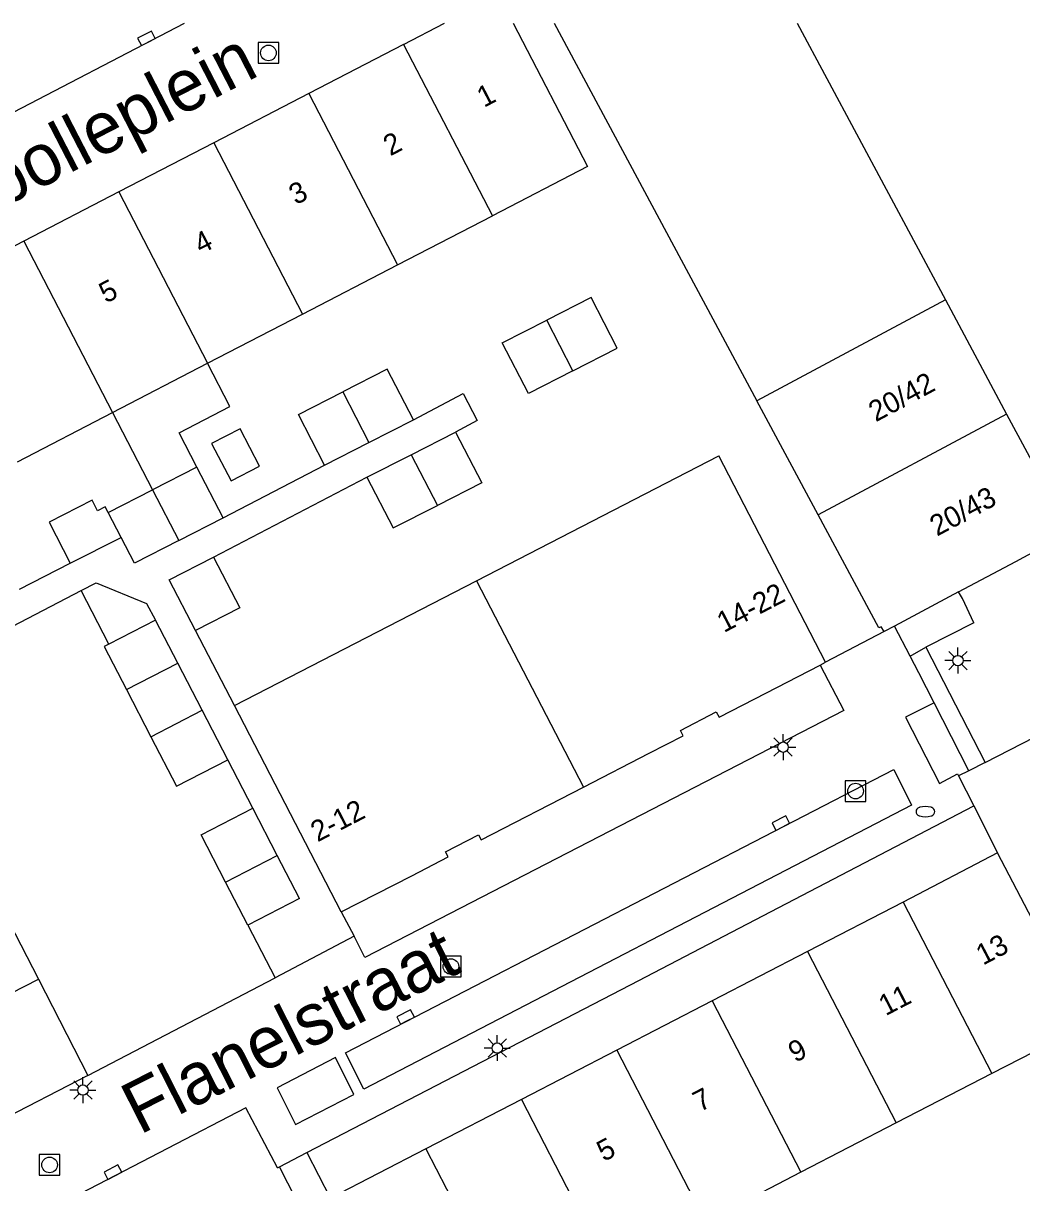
# Model space of a CAD drawing. Extents: x 132998 to 136004, y 396998 to 398512.
# Drawn here: x 133631.9 to 133680, y 398444.1 to 398500 of the extents above; entities that cross this region are included whole.
import ezdxf

# ---------------------------------------------------------------- set-up
doc = ezdxf.new("R2010")
doc.units = 0
for name, color, linetype in [('gg-afsc-erfafscheiding', 7, 'Continuous'), ('gg-afsc-muur', 7, 'Continuous'), ('gg-anno-huisnummerreeks BGT', 7, 'Continuous'), ('gg-anno-openbare ruimte label', 7, 'Continuous'), ('gg-bbg-bijgebouw', 7, 'Continuous'), ('gg-bbg-gedigitaliseerde bebouwing', 7, 'Continuous'), ('gg-bbg-gedigitaliseerde bijgebouw', 7, 'Continuous'), ('gg-bbg-hoofdgebouw', 7, 'Continuous'), ('gg-bbg-luifel en loopbrug', 7, 'Continuous'), ('gg-bbg-tussenscheiding', 7, 'Continuous'), ('gg-knt-trap', 7, 'Continuous'), ('gg-knt-verharding', 7, 'Continuous'), ('gg-knt-verharding nz', 7, 'Continuous'), ('gt-grn-vlakafsluiter', 7, 'Continuous'), ('gt-symb-brandkraan', 7, 'Continuous'), ('gt-symb-kolk', 7, 'Continuous'), ('gt-symb-lichtmast', 7, 'Continuous'), ('gt-symb-rioolschacht', 7, 'Continuous')]:
    doc.layers.add(name, color=color, linetype=linetype)

# ---------------------------------------------------------------- blocks, each defined once
blk = doc.blocks.new('gt0-BR')
at = {"layer": 'gt-symb-brandkraan'}
for centre, radius, start, end in [((-0.244, 0), 0.206, 107.5669, 252.4331), ((0.599, -2.664), 3, 106.892, 107.5669), ((0, -0.691), 0.938, 73.108, 106.892), ((-0.599, -2.664), 3, 72.4331, 73.108), ((0.244, 0), 0.206, 287.567, 72.4331), ((0.599, 2.664), 3, 252.4331, 253.108), ((0, 0.691), 0.938, 253.108, 286.8921), ((-0.599, 2.664), 3, 286.8921, 287.567)]:
    blk.add_arc(centre, radius, start, end, dxfattribs=at)
blk = doc.blocks.new('gt0-LMAST')
at = {"layer": 'gt-symb-lichtmast'}
for p, q in [((-0.005, 0.246), (-0.005, 0.621)), ((-0.182, 0.173), (-0.447, 0.438)), ((0.172, 0.173), (0.437, 0.438)), ((-0.255, -0.004), (-0.63, -0.004)), ((-0.182, -0.181), (-0.447, -0.446)), ((-0.005, -0.254), (-0.005, -0.629)), ((0.437, -0.446), (0.172, -0.181)), ((0.245, -0.004), (0.62, -0.004))]:
    blk.add_line(p, q, dxfattribs=at)
blk.add_circle((-0.005, -0.004), 0.25, dxfattribs=at)
blk = doc.blocks.new('gt0-KOLK')
at = {"layer": 'gt-symb-kolk'}
blk.add_lwpolyline([(0, 0), (0.375, 0), (0.375, 0.4), (-0.375, 0.4), (-0.375, 0), (0, 0)], dxfattribs=at)
blk = doc.blocks.new('gt0-RS')
at = {"layer": 'gt-symb-rioolschacht'}
blk.add_lwpolyline([(-0.5, -0.5), (0.5, -0.5), (0.5, 0.5), (-0.5, 0.5)], close=True, dxfattribs=at)
blk.add_circle((0, 0), 0.375, dxfattribs=at)

msp = doc.modelspace()

# ---------------------------------------------------------------- linework, layer by layer
at = {"layer": 'gg-afsc-erfafscheiding'}
for p, q in [((133641.542, 398476.155), (133646.435, 398478.69)), ((133641.081, 398474.261), (133648.467, 398478.106)), ((133631.723, 398472.709), (133634.178, 398473.961)), ((133625.46, 398467.85), (133634.706, 398472.647)), ((133642.097, 398467.108), (133640.215, 398470.715)), ((133642.97, 398462.155), (133641.768, 398464.48)), ((133647.24, 398457.16), (133647.865, 398455.986)), ((133645.59, 398445.531), (133645.58, 398445.551)), ((133646.72, 398443.35), (133645.59, 398445.531))]:
    msp.add_line(p, q, dxfattribs=at)
msp.add_lwpolyline([(133650.711, 398480.872), (133653.117, 398482.153), (133653.786, 398480.846), (133652.743, 398480.287)], dxfattribs=at)
at = {"layer": 'gg-afsc-muur'}
for p in [(133642.731, 398456.521), (133635.03, 398449.27)]:
    msp.add_line(p, (133644.047, 398453.972), dxfattribs=at)
at = {"layer": 'gg-bbg-bijgebouw'}
for p, q in [((133638.281, 398471.223), (133636.042, 398470.065)), ((133639.354, 398469.149), (133638.281, 398471.223)), ((133636.042, 398470.065), (133635.812, 398469.946)), ((133640.531, 398466.872), (133639.354, 398469.149)), ((133644.149, 398459.874), (133642.97, 398462.155)), ((133645.219, 398457.805), (133644.149, 398459.874)), ((133645.219, 398457.805), (133642.731, 398456.521))]:
    msp.add_line(p, q, dxfattribs=at)
at = {"layer": 'gg-bbg-gedigitaliseerde bebouwing'}
for p, q in [((133649.947, 398488.347), (133654.524, 398490.719)), ((133645.37, 398485.976), (133649.947, 398488.347)), ((133640.793, 398483.604), (133645.37, 398485.976)), ((133636.216, 398481.232), (133640.793, 398483.604)), ((133631.639, 398478.86), (133636.216, 398481.232)), ((133653.754, 398473.119), (133665.437, 398479.143)), ((133670.57, 398469.19), (133665.437, 398479.143)), ((133642.097, 398467.108), (133653.754, 398473.119)), ((133683.176, 398451.723), (133678.582, 398449.364)), ((133678.582, 398449.364), (133673.986, 398446.983)), ((133673.986, 398446.983), (133669.389, 398444.602)), ((133669.389, 398444.602), (133664.792, 398442.221))]:
    msp.add_line(p, q, dxfattribs=at)
msp.add_lwpolyline([(133655.519, 398500), (133659.099, 398493.09), (133654.524, 398490.719)], dxfattribs=at)
at = {"layer": 'gg-bbg-gedigitaliseerde bijgebouw'}
for p, q in [((133648.573, 398479.781), (133650.711, 398480.872)), ((133650.605, 398479.197), (133652.743, 398480.287)), ((133646.435, 398478.69), (133648.573, 398479.781)), ((133648.467, 398478.106), (133650.605, 398479.197)), ((133640.277, 398478.596), (133638.139, 398477.506)), ((133641.542, 398476.155), (133640.277, 398478.596)), ((133636.001, 398476.415), (133638.139, 398477.506)), ((133636.626, 398475.21), (133636.001, 398476.415)), ((133639.405, 398475.064), (133641.542, 398476.155)), ((133635.812, 398469.946), (133636.886, 398467.87)), ((133636.886, 398467.87), (133638.062, 398465.595)), ((133638.062, 398465.595), (133640.531, 398466.872)), ((133642.731, 398456.521), (133641.663, 398458.586))]:
    msp.add_line(p, q, dxfattribs=at)
for points in [[(133658.401, 398483.237), (133660.539, 398484.328), (133659.274, 398486.769), (133657.136, 398485.679)], [(133658.401, 398483.237), (133656.263, 398482.147), (133654.998, 398484.588), (133657.136, 398485.679)], [(133650.711, 398480.872), (133649.445, 398483.313), (133647.307, 398482.223)], [(133646.435, 398478.69), (133645.169, 398481.132), (133647.307, 398482.223)], [(133640.986, 398479.738), (133641.923, 398477.931), (133643.295, 398478.642), (133642.361, 398480.444), (133640.986, 398479.738)], [(133652.743, 398480.287), (133654.008, 398477.846), (133651.87, 398476.755)], [(133648.467, 398478.106), (133649.732, 398475.665), (133651.87, 398476.755)], [(133639.405, 398475.064), (133637.267, 398473.974), (133636.626, 398475.21)], [(133640.215, 398470.715), (133638.95, 398473.157), (133641.081, 398474.261)], [(133641.081, 398474.261), (133642.353, 398471.806), (133640.215, 398470.715)], [(133641.663, 398458.586), (133640.483, 398460.869), (133642.97, 398462.155)]]:
    msp.add_lwpolyline(points, dxfattribs=at)
at = {"layer": 'gg-bbg-hoofdgebouw'}
for p, q in [((133650.243, 398498.979), (133652.213, 398500)), ((133657.492, 398500), (133667.264, 398481.798)), ((133669.209, 398500), (133676.35, 398486.664)), ((133650.243, 398498.979), (133645.666, 398496.607)), ((133645.666, 398496.607), (133641.089, 398494.235)), ((133641.089, 398494.235), (133636.512, 398491.863)), ((133636.512, 398491.863), (133631.935, 398489.491)), ((133631.935, 398489.491), (133627.382, 398487.132)), ((133676.35, 398486.664), (133679.301, 398481.154)), ((133670.22, 398476.292), (133667.264, 398481.798)), ((133679.301, 398481.154), (133682.077, 398475.97)), ((133673.143, 398470.846), (133670.22, 398476.292)), ((133676.987, 398472.583), (133673.893, 398470.936)), ((133673.893, 398470.936), (133673.397, 398470.672)), ((133667.17, 398467.43), (133670.31, 398469.056)), ((133670.31, 398469.056), (133670.57, 398469.19)), ((133665.442, 398466.541), (133667.17, 398467.43)), ((133647.24, 398457.16), (133642.097, 398467.108)), ((133658.906, 398463.171), (133662.08, 398464.81)), ((133677.479, 398463.958), (133676.989, 398463.707)), ((133678.264, 398464.361), (133677.479, 398463.958)), ((133676.989, 398463.707), (133677.718, 398462.263)), ((133653.985, 398460.63), (133658.906, 398463.171)), ((133677.718, 398462.263), (133678.858, 398460.004)), ((133678.858, 398460.004), (133674.308, 398457.624)), ((133650.63, 398458.9), (133652.385, 398459.805)), ((133647.24, 398457.16), (133650.63, 398458.9)), ((133630.25, 398458.551), (133632.64, 398453.91)), ((133674.308, 398457.624), (133669.71, 398455.245)), ((133669.71, 398455.245), (133665.112, 398452.866)), ((133632.64, 398453.91), (133635.03, 398449.27)), ((133665.112, 398452.866), (133660.514, 398450.487)), ((133660.514, 398450.487), (133655.916, 398448.108)), ((133635.03, 398449.27), (133628.784, 398446.037)), ((133655.916, 398448.108), (133651.318, 398445.729)), ((133651.318, 398445.729), (133646.72, 398443.35))]:
    msp.add_line(p, q, dxfattribs=at)
for points in [[(133676.987, 398472.583), (133679.746, 398474.051), (133682.089, 398475.318), (133682.129, 398475.243), (133682.423, 398475.382), (133682.28, 398475.659), (133682.251, 398475.644)], [(133673.397, 398470.672), (133673.254, 398470.905), (133673.143, 398470.846)], [(133678.264, 398464.361), (133687.15, 398468.918), (133687.224, 398468.786)], [(133662.08, 398464.81), (133663.709, 398465.649), (133663.578, 398465.904), (133665.311, 398466.796), (133665.442, 398466.541)], [(133652.385, 398459.805), (133652.257, 398460.052), (133653.858, 398460.877), (133653.985, 398460.63)]]:
    msp.add_lwpolyline(points, dxfattribs=at)
at = {"layer": 'gg-bbg-luifel en loopbrug'}
for p, q in [((133636.216, 398481.232), (133638.139, 398477.506)), ((133634.178, 398473.961), (133636.626, 398475.21)), ((133636.042, 398470.065), (133634.706, 398472.647)), ((133641.768, 398464.48), (133640.531, 398466.872))]:
    msp.add_line(p, q, dxfattribs=at)
for points in [[(133640.277, 398478.596), (133639.417, 398480.255), (133641.87, 398481.527), (133640.793, 398483.604)], [(133636.001, 398476.415), (133635.862, 398476.682), (133635.493, 398476.494), (133635.236, 398476.999), (133633.154, 398475.937), (133634.178, 398473.961)], [(133634.706, 398472.647), (133635.431, 398473.023), (133637.848, 398472.029), (133638.281, 398471.223)], [(133638.062, 398465.595), (133639.297, 398463.208), (133641.768, 398464.48)]]:
    msp.add_lwpolyline(points, dxfattribs=at)
at = {"layer": 'gg-bbg-tussenscheiding'}
for p, q in [((133650.243, 398498.979), (133654.524, 398490.719)), ((133645.666, 398496.607), (133649.947, 398488.347)), ((133641.089, 398494.235), (133645.37, 398485.976)), ((133636.512, 398491.863), (133640.793, 398483.604)), ((133631.935, 398489.491), (133636.216, 398481.232)), ((133676.35, 398486.664), (133667.264, 398481.798)), ((133658.401, 398483.237), (133657.136, 398485.679)), ((133647.307, 398482.223), (133648.573, 398479.781)), ((133679.301, 398481.154), (133670.22, 398476.292)), ((133650.605, 398479.197), (133651.87, 398476.755)), ((133638.139, 398477.506), (133639.405, 398475.064)), ((133653.754, 398473.119), (133658.906, 398463.171)), ((133636.886, 398467.87), (133639.354, 398469.149)), ((133683.176, 398451.723), (133678.858, 398460.004)), ((133641.663, 398458.586), (133644.149, 398459.874)), ((133674.308, 398457.624), (133678.582, 398449.364)), ((133669.71, 398455.245), (133673.986, 398446.983)), ((133624.362, 398449.646), (133632.64, 398453.91)), ((133665.112, 398452.866), (133669.389, 398444.602)), ((133660.514, 398450.487), (133664.792, 398442.221)), ((133655.916, 398448.108), (133660.195, 398439.84)), ((133651.318, 398445.729), (133655.598, 398437.459))]:
    msp.add_line(p, q, dxfattribs=at)
at = {"layer": 'gg-knt-trap'}
for p, q in [((133674.659, 398469.491), (133675.41, 398469.925)), ((133675.41, 398469.925), (133678.264, 398464.361)), ((133675.068, 398468.683), (133674.659, 398469.491)), ((133675.81, 398467.229), (133675.068, 398468.683)), ((133677.479, 398463.958), (133675.81, 398467.229))]:
    msp.add_line(p, q, dxfattribs=at)
at = {"layer": 'gg-knt-verharding'}
for p, q in [((133677.168, 398472.261), (133676.987, 398472.583)), ((133677.718, 398471.09), (133675.41, 398469.925)), ((133647.865, 398455.986), (133644.047, 398453.972)), ((133644.263, 398444.868), (133645.58, 398445.551)), ((133644.165, 398444.818), (133644.263, 398444.868)), ((133645.067, 398443.282), (133644.263, 398444.868))]:
    msp.add_line(p, q, dxfattribs=at)
for points in [[(133670.31, 398469.056), (133671.455, 398466.867), (133648.371, 398454.957), (133647.865, 398455.986)], [(133675.81, 398467.229), (133674.436, 398466.539), (133676.068, 398463.346), (133676.938, 398463.808), (133676.989, 398463.707)], [(133645.58, 398445.551), (133661.176, 398453.636), (133677.718, 398462.263)], [(133647.844, 398448.358), (133646.952, 398450.127), (133644.149, 398448.679), (133645.031, 398446.912), (133647.844, 398448.358)]]:
    msp.add_lwpolyline(points, dxfattribs=at)
at = {"layer": 'gg-knt-verharding nz'}
for p, q in [((133620.598, 398490.089), (133639.688, 398500)), ((133677.718, 398471.09), (133677.168, 398472.261)), ((133674.659, 398469.491), (133673.893, 398470.936))]:
    msp.add_line(p, q, dxfattribs=at)
for points in [[(133648.321, 398448.61), (133647.443, 398450.367), (133673.865, 398464.023), (133674.724, 398462.293), (133648.321, 398448.61)], [(133644.165, 398444.818), (133642.644, 398447.703), (133631.318, 398441.832), (133631.377, 398441.719)]]:
    msp.add_lwpolyline(points, dxfattribs=at)
at = {"layer": 'gt-grn-vlakafsluiter'}
msp.add_line((133673.397, 398470.672), (133670.57, 398469.19), dxfattribs=at)

# ---------------------------------------------------------------- block references
at = {"layer": 'gt-symb-brandkraan'}
msp.add_blockref('gt0-BR', (133675.386, 398461.989), dxfattribs=at)
at = {"layer": 'gt-symb-kolk'}
for p, rotation in [((133637.936, 398499.091), 27.434907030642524), ((133668.513, 398461.257), 27.333809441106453), ((133650.431, 398451.911), 27.333809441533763), ((133636.324, 398444.427), 27.39510518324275)]:
    msp.add_blockref('gt0-KOLK', p, dxfattribs=dict(at, rotation=rotation))
at = {"layer": 'gt-symb-lichtmast'}
for p in [(133676.958, 398469.274), (133668.531, 398465.101), (133654.759, 398450.595), (133634.791, 398448.568)]:
    msp.add_blockref('gt0-LMAST', p, dxfattribs=at)
at = {"layer": 'gt-symb-rioolschacht'}
for p in [(133643.727, 398498.568), (133672.023, 398462.98), (133652.521, 398454.52), (133633.18, 398444.957)]:
    msp.add_blockref('gt0-RS', p, dxfattribs=at)

# ---------------------------------------------------------------- texts
at = {"layer": 'gg-anno-huisnummerreeks BGT'}
for s, rotation, p in [('1', 27.4, (133654.111, 398495.915)), ('2', 27.4, (133649.598, 398493.576)), ('3', 27.4, (133645.05, 398491.219)), ('4', 27.4, (133640.473, 398488.847)), ('5', 27.4, (133635.896, 398486.475)), ('20/42', 28.2, (133672.995, 398480.754)), ('20/43', 28.2, (133675.946, 398475.244)), ('14-22', 27.4, (133665.675, 398470.596)), ('2-12', 27.2, (133646.093, 398460.505)), ('13', 27.6, (133678.163, 398454.562)), ('11', 27.4, (133673.47, 398452.123)), ('9', 27.4, (133669.114, 398449.869)), ('7', 27.4, (133664.519, 398447.492)), ('5', 27.4, (133659.885, 398445.095))]:
    msp.add_text(s, height=1, rotation=rotation, dxfattribs=at).set_placement(p)
at = {"layer": 'gg-anno-openbare ruimte label'}
for s, rotation, p in [('Wittebolleplein', 27.3, (133624.038, 398487.536)), ('Flanelstraat', 26.9, (133637.518, 398446.385))]:
    msp.add_text(s, height=2.5, rotation=rotation, dxfattribs=at).set_placement(p)

doc.saveas('drawing.dxf')
